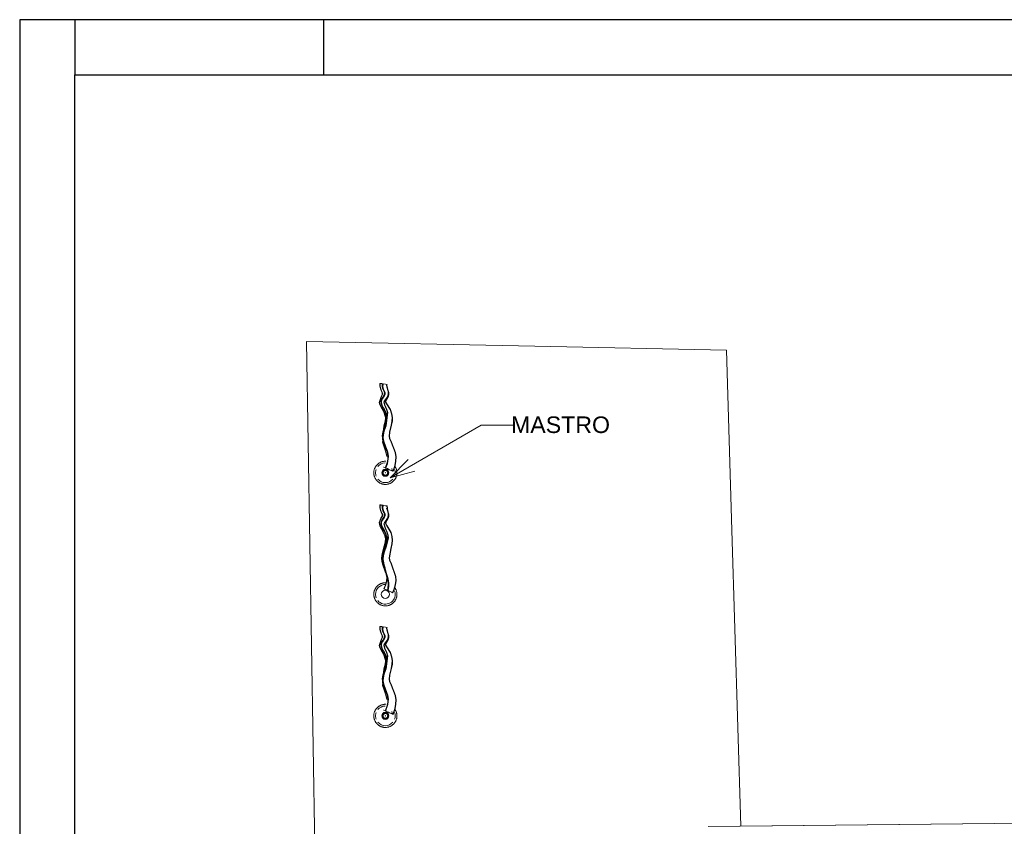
# Model space of a CAD drawing. Header units: millimetres. Extents: x 567 to 934, y -1 to 364.
# Tile 782 of 1056: x 722 to 740, y 166 to 181. Entities that reach past the tile are written whole.
import ezdxf

# ---------------------------------------------------------------- set-up
doc = ezdxf.new("R2010")
doc.units = ezdxf.units.MM
doc.header["$MEASUREMENT"] = 0
doc.linetypes.add('NULL', pattern=[0])
doc.layers.get('0').update_dxf_attribs({"lineweight": 18})
doc.layers.add('ARQ FINA', color=8, linetype='Continuous')
doc.layers.add('FOLHA_PADRÃO', color=7, linetype='Continuous')
doc.styles.add('Arial', font='arial.ttf')

# ---------------------------------------------------------------- blocks, each defined once
blk = doc.blocks.new('A1EST. 1500')
at = {"layer": 'FOLHA_PADRÃO', "color": 1, "linetype": 'Continuous'}
for p, q in [((0, 59.4), (0, 0)), ((150.008, 59.4), (0, 59.4)), ((1, 59.4), (1, 58.4)), ((5.5, 59.4), (5.5, 58.4))]:
    blk.add_line(p, q, dxfattribs=at)
at = {"layer": 'FOLHA_PADRÃO', "color": 6, "linetype": 'Continuous'}
blk.add_lwpolyline([(149, 58.4), (149, 1), (1, 1), (1, 58.4), (149, 58.4)], dxfattribs=at)

msp = doc.modelspace()

# ---------------------------------------------------------------- linework, layer by layer
at = {"layer": 'ARQ FINA', "lineweight": 5}
for p, q in [((727.45, 174.72), (731.587, 174.635)), ((727.817, 152.465), (727.45, 174.72)), ((731.587, 174.635), (735.06, 174.563)), ((735.06, 174.563), (735.158, 171.306)), ((728.825, 173.956), (728.831, 173.955)), ((728.831, 173.956), (728.838, 173.955)), ((728.833, 173.779), (728.834, 173.773)), ((728.843, 173.476), (728.888, 173.328)), ((728.87, 173.407), (728.875, 173.39)), ((728.966, 172.252), (730.616, 173.203)), ((730.616, 173.203), (731.187, 173.203)), ((728.848, 173.05), (728.842, 172.968)), ((728.855, 173.151), (728.855, 173.149)), ((728.834, 172.945), (728.833, 172.941)), ((728.839, 172.929), (728.839, 172.928)), ((728.84, 172.945), (728.84, 172.941)), ((728.966, 172.252), (729.296, 172.581)), ((728.88, 172.432), (728.875, 172.434)), ((728.887, 172.432), (728.881, 172.434)), ((728.966, 172.252), (729.416, 172.372)), ((728.997, 172.419), (729.012, 172.373)), ((728.998, 172.398), (729.006, 172.373)), ((728.825, 171.756), (728.831, 171.755)), ((728.831, 171.756), (728.838, 171.755)), ((735.158, 171.306), (735.319, 165.946)), ((728.845, 170.713), (728.839, 170.712)), ((728.852, 170.713), (728.846, 170.712)), ((728.918, 170.214), (728.924, 170.211)), ((728.924, 170.214), (728.93, 170.211)), ((728.825, 169.556), (728.831, 169.555)), ((728.831, 169.556), (728.838, 169.555)), ((728.833, 169.379), (728.834, 169.373)), ((728.843, 169.076), (728.888, 168.928)), ((728.87, 169.007), (728.875, 168.99)), ((728.855, 168.751), (728.855, 168.749)), ((728.834, 168.545), (728.833, 168.541)), ((728.839, 168.529), (728.839, 168.526)), ((728.84, 168.545), (728.84, 168.541)), ((728.848, 168.65), (728.842, 168.568)), ((728.88, 168.032), (728.875, 168.034)), ((728.887, 168.032), (728.881, 168.034)), ((728.997, 168.019), (729.012, 167.973)), ((728.998, 167.998), (729.006, 167.973)), ((747.949, 166.079), (734.728, 165.94)), ((747.901, 166.078), (735.319, 165.946))]:
    msp.add_line(p, q, dxfattribs=at)
for points in [[(728.783, 173.962), (728.782, 173.909), (728.793, 173.861), (728.813, 173.815), (728.825, 173.789), (728.823, 173.761), (728.803, 173.725), (728.77, 173.615), (728.78, 173.576), (728.802, 173.532), (728.846, 173.46), (728.876, 173.386), (728.881, 173.332), (728.874, 173.277), (728.851, 173.193), (728.847, 173.133)], [(728.789, 173.962), (728.788, 173.909), (728.799, 173.861), (728.819, 173.815), (728.831, 173.789), (728.829, 173.761), (728.81, 173.725), (728.776, 173.615), (728.786, 173.576), (728.808, 173.532), (728.852, 173.46), (728.882, 173.386), (728.888, 173.332), (728.88, 173.277), (728.858, 173.193), (728.855, 173.161)], [(728.783, 173.962), (728.785, 173.962), (728.793, 173.961), (728.8, 173.96), (728.809, 173.958), (728.825, 173.956)], [(728.79, 173.962), (728.791, 173.962), (728.799, 173.961), (728.806, 173.96), (728.815, 173.958), (728.831, 173.956)], [(728.861, 173.766), (728.863, 173.779), (728.862, 173.793), (728.858, 173.806), (728.852, 173.822), (728.837, 173.857), (728.825, 173.901), (728.825, 173.956)], [(728.829, 173.926), (728.831, 173.956)], [(728.868, 173.794), (728.858, 173.824), (728.842, 173.859), (728.831, 173.902), (728.829, 173.927)], [(728.83, 173.941), (728.831, 173.955)], [(728.853, 172.89), (728.836, 172.968), (728.838, 173.033), (728.854, 173.099), (728.888, 173.194), (728.92, 173.432), (728.9, 173.492), (728.864, 173.571), (728.853, 173.622), (728.861, 173.642), (728.879, 173.665), (728.916, 173.72), (728.933, 173.772), (728.931, 173.814), (728.919, 173.851), (728.903, 173.93), (728.905, 173.943)], [(728.875, 173.794), (728.864, 173.824), (728.849, 173.859), (728.837, 173.902), (728.838, 173.955)], [(728.838, 173.955), (728.882, 173.948), (728.905, 173.944), (728.911, 173.943)], [(728.859, 172.89), (728.842, 172.968), (728.845, 173.033), (728.861, 173.099), (728.894, 173.194), (728.927, 173.432), (728.906, 173.492), (728.871, 173.571), (728.86, 173.622), (728.868, 173.642), (728.885, 173.665), (728.923, 173.72), (728.939, 173.772), (728.937, 173.814), (728.926, 173.851), (728.909, 173.93), (728.911, 173.943)], [(728.904, 173.896), (728.912, 173.875), (728.943, 173.797), (728.943, 173.755), (728.931, 173.715), (728.908, 173.671), (728.895, 173.648), (728.888, 173.632), (728.889, 173.624), (728.908, 173.59), (728.972, 173.487), (729, 173.411), (729.01, 173.344), (729.007, 173.28), (728.991, 173.203), (728.961, 173.081), (728.954, 173.007), (728.963, 172.964), (728.99, 172.899), (729.064, 172.711), (729.075, 172.631), (729.072, 172.554), (729.056, 172.474), (729.025, 172.387), (729.018, 172.37)], [(728.851, 173.495), (728.838, 173.518), (728.825, 173.541), (728.804, 173.588), (728.798, 173.637), (728.805, 173.663), (728.811, 173.676), (728.818, 173.689), (728.835, 173.714)], [(728.804, 173.624), (728.804, 173.637), (728.811, 173.663), (728.817, 173.676), (728.825, 173.689), (728.842, 173.714)], [(728.849, 173.521), (728.837, 173.544), (728.825, 173.567), (728.816, 173.59), (728.811, 173.613), (728.811, 173.636), (728.817, 173.66), (728.83, 173.685), (728.838, 173.698), (728.847, 173.711)], [(728.835, 173.714), (728.851, 173.74)], [(728.842, 173.714), (728.858, 173.74)], [(728.842, 173.713), (728.844, 173.715)], [(728.847, 173.711), (728.863, 173.737)], [(728.851, 173.74), (728.861, 173.766)], [(728.858, 173.74), (728.868, 173.766)], [(728.866, 173.801), (728.865, 173.806), (728.862, 173.814)], [(728.863, 173.737), (728.874, 173.765)], [(728.868, 173.793), (728.867, 173.799)], [(728.868, 173.766), (728.87, 173.779), (728.868, 173.794)], [(728.868, 173.766), (728.87, 173.779), (728.87, 173.78)], [(728.874, 173.765), (728.876, 173.779), (728.875, 173.794)], [(728.936, 173.762), (728.936, 173.755), (728.925, 173.715), (728.902, 173.671), (728.888, 173.648), (728.882, 173.632), (728.883, 173.624), (728.902, 173.59), (728.965, 173.487), (728.994, 173.411), (729.004, 173.344), (729, 173.28), (728.985, 173.203), (728.955, 173.081), (728.948, 173.007), (728.957, 172.964), (728.983, 172.899), (729.057, 172.711), (729.069, 172.631), (729.065, 172.554), (729.049, 172.474), (729.019, 172.387), (729.012, 172.37)], [(728.804, 173.632), (728.804, 173.636), (728.805, 173.642)], [(728.843, 173.521), (728.83, 173.544), (728.819, 173.567), (728.81, 173.59), (728.804, 173.613), (728.804, 173.625)], [(728.811, 173.585), (728.81, 173.588), (728.808, 173.596)], [(728.82, 173.562), (728.816, 173.572)], [(728.824, 173.685), (728.826, 173.689)], [(728.838, 173.528), (728.834, 173.536)], [(728.856, 173.498), (728.843, 173.521)], [(728.863, 173.498), (728.849, 173.521)], [(728.918, 172.509), (728.937, 172.641), (728.924, 172.716), (728.913, 172.75), (728.901, 172.783), (728.888, 172.816), (728.875, 172.848), (728.863, 172.88), (728.852, 172.912), (728.844, 172.944), (728.839, 172.978), (728.837, 173.012), (728.841, 173.047), (728.857, 173.121), (728.9, 173.268), (728.91, 173.335), (728.91, 173.366), (728.905, 173.395), (728.898, 173.423), (728.887, 173.449)], [(728.851, 173.505), (728.847, 173.513)], [(728.875, 173.446), (728.864, 173.471), (728.851, 173.495)], [(728.859, 173.492), (728.857, 173.495), (728.853, 173.501)], [(728.869, 173.474), (728.856, 173.498)], [(728.865, 173.481), (728.86, 173.49)], [(728.876, 173.474), (728.863, 173.498)], [(728.872, 173.467), (728.87, 173.471), (728.866, 173.478)], [(728.881, 173.449), (728.869, 173.474)], [(728.878, 173.455), (728.873, 173.466)], [(728.893, 173.394), (728.875, 173.446)], [(728.887, 173.449), (728.876, 173.474)], [(728.904, 173.347), (728.903, 173.366), (728.899, 173.395), (728.891, 173.423), (728.881, 173.449)], [(728.888, 173.43), (728.884, 173.441)], [(728.897, 173.404), (728.893, 173.415)], [(728.897, 173.365), (728.893, 173.394)], [(728.899, 173.394), (728.897, 173.401)], [(728.898, 173.335), (728.897, 173.365)], [(728.904, 173.335), (728.904, 173.347)], [(728.901, 172.748), (728.888, 172.781), (728.875, 172.813), (728.862, 172.846), (728.85, 172.878), (728.84, 172.91), (728.831, 172.943), (728.826, 172.977), (728.825, 173.012), (728.828, 173.048), (728.835, 173.085), (728.844, 173.123), (728.855, 173.16), (728.867, 173.197), (728.887, 173.269), (728.894, 173.303), (728.898, 173.335)], [(728.831, 173.004), (728.831, 173.012), (728.834, 173.048), (728.841, 173.085), (728.85, 173.123), (728.861, 173.16), (728.873, 173.197), (728.894, 173.269), (728.901, 173.303), (728.904, 173.335)], [(728.853, 172.89), (728.846, 172.912), (728.838, 172.944), (728.832, 172.978), (728.831, 173.004)], [(728.837, 173.067), (728.839, 173.075)], [(728.833, 172.936), (728.83, 172.895), (728.859, 172.81), (728.902, 172.683)], [(728.838, 172.911), (728.836, 172.895), (728.865, 172.81), (728.88, 172.766)], [(728.838, 172.892), (728.841, 172.878), (728.872, 172.79), (728.905, 172.636)], [(728.931, 172.624), (728.931, 172.641), (728.918, 172.716), (728.907, 172.75), (728.894, 172.783), (728.881, 172.816), (728.868, 172.848), (728.856, 172.88), (728.853, 172.89)], [(728.911, 172.714), (728.901, 172.748)], [(728.92, 172.678), (728.911, 172.714)], [(728.924, 172.64), (728.92, 172.678)], [(728.923, 172.598), (728.924, 172.64)], [(728.93, 172.651), (728.927, 172.67)], [(728.886, 172.552), (728.883, 172.552), (728.874, 172.552), (728.866, 172.552), (728.858, 172.551), (728.849, 172.55), (728.841, 172.549), (728.833, 172.547), (728.825, 172.545), (728.817, 172.542), (728.809, 172.54), (728.801, 172.537), (728.793, 172.533), (728.786, 172.53), (728.778, 172.526), (728.771, 172.521), (728.764, 172.517), (728.757, 172.512), (728.75, 172.507), (728.744, 172.502), (728.738, 172.496), (728.732, 172.49), (728.726, 172.484), (728.72, 172.478), (728.715, 172.471), (728.71, 172.465), (728.705, 172.458), (728.701, 172.451), (728.697, 172.443), (728.693, 172.436), (728.689, 172.428), (728.686, 172.421), (728.683, 172.413), (728.68, 172.405), (728.678, 172.397), (728.676, 172.389), (728.674, 172.381), (728.673, 172.372), (728.672, 172.364), (728.671, 172.356), (728.671, 172.347), (728.671, 172.343)], [(728.875, 172.434), (728.854, 172.444), (728.845, 172.448), (728.845, 172.448)], [(728.875, 172.434), (728.9, 172.496)], [(728.881, 172.434), (728.907, 172.496)], [(728.887, 172.432), (728.917, 172.508)], [(728.9, 172.496), (728.916, 172.551)], [(728.907, 172.496), (728.922, 172.551)], [(728.916, 172.551), (728.923, 172.598)], [(728.922, 172.551), (728.93, 172.598)], [(728.93, 172.598), (728.931, 172.624)], [(729.09, 172.343), (729.09, 172.351), (729.089, 172.359), (729.088, 172.368), (729.087, 172.376), (729.086, 172.384), (729.084, 172.393), (729.082, 172.401), (729.079, 172.409), (729.077, 172.417), (729.073, 172.424), (729.07, 172.432), (729.066, 172.439), (729.062, 172.447), (729.058, 172.454), (729.053, 172.461), (729.052, 172.463)], [(728.671, 172.343), (728.671, 172.334), (728.672, 172.326), (728.672, 172.318), (728.674, 172.309), (728.675, 172.301), (728.677, 172.293), (728.679, 172.285), (728.681, 172.277), (728.684, 172.269), (728.687, 172.261), (728.691, 172.253), (728.695, 172.246), (728.699, 172.239), (728.703, 172.231), (728.707, 172.224), (728.712, 172.218), (728.717, 172.211), (728.723, 172.205), (728.729, 172.198), (728.734, 172.192), (728.741, 172.187), (728.747, 172.181), (728.753, 172.176), (728.76, 172.171), (728.767, 172.166), (728.774, 172.162), (728.782, 172.158), (728.789, 172.154), (728.797, 172.151), (728.804, 172.147), (728.812, 172.145), (728.82, 172.142), (728.828, 172.14), (728.837, 172.138), (728.845, 172.136), (728.853, 172.135), (728.861, 172.134), (728.87, 172.133), (728.878, 172.133), (728.887, 172.133), (728.895, 172.134), (728.903, 172.134), (728.912, 172.136), (728.92, 172.137), (728.928, 172.139), (728.936, 172.141), (728.944, 172.143), (728.952, 172.146), (728.96, 172.149), (728.968, 172.152), (728.975, 172.156), (728.983, 172.16), (728.99, 172.164), (728.997, 172.169), (729.004, 172.173), (729.01, 172.178), (729.017, 172.184), (729.023, 172.189), (729.029, 172.195), (729.035, 172.201), (729.04, 172.207), (729.046, 172.214), (729.051, 172.221), (729.056, 172.228), (729.06, 172.235), (729.064, 172.242), (729.068, 172.249), (729.072, 172.257), (729.075, 172.265), (729.078, 172.273), (729.08, 172.28), (729.083, 172.289), (729.085, 172.297), (729.087, 172.305), (729.088, 172.313), (729.089, 172.321), (729.09, 172.33), (729.09, 172.338), (729.09, 172.343)], [(728.922, 172.343), (728.922, 172.344), (728.922, 172.346), (728.922, 172.348), (728.921, 172.349), (728.921, 172.351), (728.921, 172.353), (728.92, 172.354), (728.92, 172.356), (728.919, 172.357), (728.919, 172.359), (728.918, 172.36), (728.917, 172.362), (728.916, 172.363), (728.916, 172.365), (728.915, 172.366), (728.914, 172.368), (728.913, 172.369), (728.912, 172.37), (728.911, 172.371), (728.909, 172.373), (728.908, 172.374), (728.907, 172.375), (728.906, 172.376), (728.904, 172.377), (728.903, 172.378), (728.901, 172.379), (728.9, 172.379), (728.899, 172.38), (728.897, 172.381), (728.895, 172.381), (728.894, 172.382), (728.892, 172.383), (728.891, 172.383), (728.889, 172.383), (728.887, 172.384), (728.886, 172.384), (728.884, 172.384), (728.883, 172.384), (728.881, 172.384), (728.879, 172.384), (728.878, 172.384), (728.876, 172.384), (728.874, 172.384), (728.873, 172.384), (728.871, 172.383), (728.869, 172.383), (728.868, 172.382), (728.866, 172.382), (728.865, 172.381), (728.863, 172.381), (728.862, 172.38), (728.86, 172.379), (728.859, 172.378), (728.857, 172.377), (728.856, 172.376), (728.855, 172.375), (728.853, 172.374), (728.852, 172.373), (728.851, 172.372), (728.85, 172.371), (728.849, 172.37), (728.848, 172.368), (728.847, 172.367), (728.846, 172.366), (728.845, 172.364), (728.844, 172.363), (728.843, 172.361), (728.842, 172.36), (728.842, 172.358), (728.841, 172.357), (728.841, 172.355), (728.84, 172.353), (728.84, 172.352), (728.84, 172.35), (728.839, 172.349), (728.839, 172.347), (728.839, 172.345), (728.839, 172.344), (728.839, 172.343)], [(728.839, 172.343), (728.839, 172.341), (728.839, 172.339), (728.839, 172.338), (728.839, 172.336), (728.84, 172.334), (728.84, 172.333), (728.84, 172.331), (728.841, 172.33), (728.842, 172.328), (728.842, 172.327), (728.843, 172.325), (728.844, 172.324), (728.844, 172.322), (728.845, 172.321), (728.846, 172.319), (728.847, 172.318), (728.848, 172.317), (728.849, 172.315), (728.85, 172.314), (728.851, 172.313), (728.853, 172.312), (728.854, 172.311), (728.855, 172.31), (728.857, 172.309), (728.858, 172.308), (728.859, 172.307), (728.861, 172.306), (728.862, 172.305), (728.864, 172.305), (728.865, 172.304), (728.867, 172.303), (728.868, 172.303), (728.87, 172.302), (728.872, 172.302), (728.873, 172.302), (728.875, 172.302), (728.877, 172.301), (728.878, 172.301), (728.88, 172.301), (728.882, 172.301), (728.883, 172.301), (728.885, 172.301), (728.887, 172.302), (728.888, 172.302), (728.89, 172.302), (728.891, 172.303), (728.893, 172.303), (728.895, 172.304), (728.896, 172.304), (728.898, 172.305), (728.899, 172.306), (728.901, 172.306), (728.902, 172.307), (728.904, 172.308), (728.905, 172.309), (728.906, 172.31), (728.907, 172.311), (728.909, 172.312), (728.91, 172.313), (728.911, 172.315), (728.912, 172.316), (728.913, 172.317), (728.914, 172.319), (728.915, 172.32), (728.916, 172.321), (728.917, 172.323), (728.918, 172.324), (728.918, 172.326), (728.919, 172.327), (728.92, 172.329), (728.92, 172.33), (728.921, 172.332), (728.921, 172.334), (728.921, 172.335), (728.922, 172.337), (728.922, 172.339), (728.922, 172.34), (728.922, 172.342), (728.922, 172.343)], [(728.88, 172.432), (728.881, 172.433)], [(729.011, 172.371), (729.011, 172.371), (728.998, 172.377), (728.985, 172.383), (728.97, 172.39), (728.952, 172.398), (728.932, 172.408), (728.911, 172.418), (728.89, 172.427), (728.881, 172.431)], [(729.018, 172.371), (729.017, 172.371), (729.004, 172.377), (728.992, 172.383), (728.976, 172.39), (728.958, 172.398), (728.938, 172.408), (728.917, 172.418), (728.897, 172.427), (728.888, 172.431)], [(728.783, 171.762), (728.782, 171.709), (728.793, 171.661), (728.813, 171.615), (728.825, 171.588), (728.822, 171.558), (728.8, 171.519), (728.77, 171.444), (728.771, 171.406), (728.784, 171.366), (728.809, 171.32), (728.871, 171.204), (728.881, 171.149), (728.877, 171.096), (728.86, 171.023), (728.822, 170.883), (728.813, 170.8), (728.819, 170.74), (728.837, 170.673), (728.873, 170.571), (728.884, 170.535)], [(728.789, 171.762), (728.788, 171.709), (728.799, 171.661), (728.819, 171.615), (728.832, 171.588), (728.828, 171.558), (728.807, 171.519), (728.776, 171.444), (728.778, 171.406), (728.79, 171.366), (728.816, 171.32), (728.877, 171.204), (728.888, 171.149), (728.884, 171.096), (728.866, 171.023), (728.828, 170.883), (728.819, 170.8), (728.825, 170.74), (728.843, 170.673), (728.879, 170.571), (728.89, 170.535)], [(728.783, 171.762), (728.785, 171.762), (728.793, 171.761), (728.8, 171.76), (728.809, 171.758), (728.825, 171.756)], [(728.79, 171.762), (728.791, 171.762), (728.799, 171.761), (728.806, 171.76), (728.815, 171.758), (728.831, 171.756)], [(728.839, 170.712), (728.831, 170.745), (728.826, 170.779), (728.825, 170.814), (728.828, 170.85), (728.835, 170.887), (728.845, 170.924), (728.856, 170.962), (728.867, 170.999), (728.888, 171.071), (728.894, 171.105), (728.898, 171.137), (728.897, 171.166), (728.892, 171.195), (728.875, 171.247), (728.85, 171.295), (728.837, 171.319), (728.824, 171.342), (728.813, 171.365), (728.803, 171.389), (728.798, 171.413), (728.798, 171.438), (728.805, 171.463), (728.811, 171.476), (728.819, 171.489), (728.836, 171.515), (728.851, 171.541), (728.861, 171.567), (728.863, 171.58), (728.862, 171.593), (728.858, 171.607), (728.852, 171.622), (728.836, 171.657), (728.825, 171.701), (728.825, 171.756)], [(728.888, 171.025), (728.891, 171.033), (728.9, 171.069), (728.907, 171.104), (728.91, 171.136), (728.91, 171.167), (728.905, 171.196), (728.897, 171.223), (728.887, 171.249), (728.862, 171.298), (728.836, 171.345), (728.816, 171.39), (728.811, 171.413), (728.811, 171.437), (728.817, 171.461), (728.83, 171.485), (728.847, 171.511), (728.863, 171.538), (728.874, 171.565), (728.876, 171.579), (728.875, 171.594), (728.864, 171.624), (728.849, 171.659), (728.837, 171.702), (728.838, 171.755)], [(728.829, 171.726), (728.831, 171.756)], [(728.868, 171.566), (728.87, 171.579), (728.868, 171.594), (728.858, 171.624), (728.842, 171.659), (728.831, 171.702), (728.831, 171.755)], [(728.849, 170.703), (728.835, 170.78), (728.84, 170.843), (728.859, 170.913), (728.897, 171.017), (728.929, 171.157), (728.925, 171.212), (728.908, 171.27), (728.879, 171.339), (728.853, 171.422), (728.862, 171.443), (728.88, 171.467), (728.918, 171.523), (728.933, 171.573), (728.931, 171.615), (728.919, 171.653), (728.905, 171.743), (728.905, 171.743)], [(728.838, 171.755), (728.882, 171.748), (728.905, 171.744), (728.911, 171.743)], [(728.855, 170.703), (728.842, 170.78), (728.846, 170.843), (728.865, 170.913), (728.903, 171.017), (728.936, 171.157), (728.931, 171.212), (728.915, 171.27), (728.885, 171.339), (728.86, 171.422), (728.868, 171.443), (728.887, 171.467), (728.924, 171.523), (728.939, 171.573), (728.937, 171.615), (728.925, 171.653), (728.911, 171.743), (728.911, 171.743)], [(728.804, 171.424), (728.804, 171.438), (728.811, 171.463), (728.817, 171.476), (728.825, 171.489), (728.842, 171.515), (728.858, 171.541), (728.868, 171.567), (728.87, 171.58), (728.87, 171.58)], [(728.864, 171.608), (728.862, 171.614)], [(728.868, 171.595), (728.866, 171.601)], [(728.936, 171.563), (728.936, 171.555), (728.924, 171.515), (728.902, 171.471), (728.888, 171.447), (728.881, 171.432), (728.883, 171.424), (728.905, 171.386), (728.977, 171.262), (728.999, 171.191), (729.004, 171.125), (728.997, 171.059), (728.978, 170.975), (728.948, 170.805), (728.958, 170.761), (728.985, 170.694), (729.065, 170.467), (729.069, 170.392), (729.059, 170.315), (729.036, 170.231), (729.012, 170.17)], [(728.903, 171.7), (728.912, 171.675), (728.943, 171.597), (728.943, 171.555), (728.931, 171.515), (728.908, 171.471), (728.894, 171.447), (728.888, 171.432), (728.89, 171.424), (728.911, 171.386), (728.983, 171.262), (729.005, 171.191), (729.01, 171.125), (729.003, 171.059), (728.985, 170.975), (728.954, 170.805), (728.964, 170.761), (728.992, 170.694), (729.072, 170.467), (729.075, 170.392), (729.065, 170.315), (729.042, 170.231), (729.018, 170.17)], [(728.904, 171.146), (728.903, 171.167), (728.899, 171.196), (728.891, 171.223), (728.881, 171.249), (728.856, 171.298), (728.83, 171.345), (728.809, 171.39), (728.804, 171.413), (728.804, 171.437), (728.805, 171.443)], [(728.805, 171.407), (728.804, 171.413)], [(728.807, 171.45), (728.811, 171.461), (728.82, 171.48)], [(728.811, 171.386), (728.81, 171.389)], [(728.823, 171.484), (728.824, 171.485)], [(728.83, 171.494), (728.837, 171.505)], [(728.838, 171.507), (728.84, 171.51)], [(728.855, 171.533), (728.856, 171.535)], [(728.858, 171.539), (728.862, 171.547)], [(728.82, 171.363), (728.819, 171.365), (728.815, 171.373)], [(728.831, 171.342), (728.826, 171.351)], [(728.844, 171.319), (728.843, 171.321)], [(728.857, 171.295), (728.856, 171.297)], [(728.871, 171.269), (728.87, 171.271)], [(728.883, 171.244), (728.881, 171.247), (728.877, 171.256)], [(728.893, 171.217), (728.891, 171.221)], [(728.895, 171.209), (728.893, 171.214)], [(728.831, 170.805), (728.831, 170.814), (728.834, 170.85), (728.841, 170.887), (728.851, 170.924), (728.862, 170.962), (728.873, 170.999), (728.894, 171.071), (728.901, 171.105), (728.904, 171.136)], [(728.852, 170.713), (728.844, 170.746), (728.839, 170.779), (728.838, 170.813), (728.841, 170.849), (728.848, 170.885), (728.857, 170.922), (728.868, 170.96), (728.879, 170.997), (728.888, 171.024)], [(728.904, 171.137), (728.904, 171.147)], [(728.836, 170.859), (728.837, 170.867)], [(728.844, 170.896), (728.846, 170.904)], [(728.845, 170.713), (728.837, 170.746), (728.832, 170.779), (728.831, 170.805)], [(728.832, 170.823), (728.833, 170.84)], [(728.839, 170.712), (728.85, 170.671)], [(728.84, 170.684), (728.845, 170.664), (728.867, 170.603)], [(728.872, 170.609), (728.868, 170.625), (728.864, 170.643), (728.855, 170.678), (728.845, 170.713)], [(728.846, 170.712), (728.856, 170.671)], [(728.93, 170.211), (728.936, 170.248), (728.94, 170.284), (728.941, 170.321), (728.94, 170.358), (728.938, 170.376), (728.935, 170.394), (728.932, 170.412), (728.93, 170.421), (728.928, 170.43), (728.925, 170.439), (728.923, 170.448), (728.918, 170.465), (728.912, 170.483), (728.91, 170.492), (728.907, 170.5), (728.904, 170.509), (728.902, 170.518), (728.897, 170.536), (728.887, 170.571), (728.879, 170.607), (728.875, 170.625), (728.87, 170.643), (728.861, 170.678), (728.852, 170.713)], [(728.895, 170.499), (728.906, 170.449), (728.902, 170.386), (728.884, 170.317), (728.854, 170.245), (728.853, 170.244)], [(728.86, 170.633), (728.86, 170.63), (728.87, 170.588), (728.88, 170.547), (728.886, 170.527), (728.893, 170.507), (728.899, 170.487), (728.902, 170.477), (728.904, 170.467), (728.907, 170.457), (728.91, 170.447), (728.915, 170.428), (728.92, 170.409), (728.922, 170.399), (728.924, 170.388), (728.926, 170.367), (728.928, 170.344), (728.929, 170.321), (728.928, 170.299), (728.927, 170.277), (728.925, 170.256), (728.918, 170.214)], [(728.867, 170.63), (728.877, 170.588), (728.887, 170.547), (728.893, 170.527), (728.899, 170.507), (728.905, 170.487), (728.908, 170.477), (728.911, 170.467), (728.914, 170.457), (728.916, 170.447), (728.922, 170.428), (728.926, 170.409), (728.928, 170.399), (728.93, 170.388), (728.933, 170.367), (728.934, 170.344), (728.935, 170.321)], [(728.924, 170.211), (728.93, 170.248), (728.934, 170.284), (728.935, 170.321), (728.933, 170.358), (728.931, 170.376), (728.929, 170.394), (728.925, 170.412), (728.923, 170.421), (728.921, 170.43), (728.919, 170.439), (728.917, 170.448), (728.911, 170.465), (728.906, 170.483), (728.903, 170.492), (728.901, 170.5), (728.898, 170.509), (728.896, 170.518), (728.891, 170.536), (728.881, 170.571), (728.873, 170.605)], [(728.894, 170.352), (728.891, 170.352), (728.883, 170.352), (728.874, 170.352), (728.866, 170.352), (728.858, 170.351), (728.849, 170.35), (728.841, 170.349), (728.833, 170.347), (728.825, 170.345), (728.817, 170.342), (728.809, 170.34), (728.801, 170.337), (728.793, 170.333), (728.786, 170.33), (728.778, 170.326), (728.771, 170.321), (728.764, 170.317), (728.757, 170.312), (728.75, 170.307), (728.744, 170.302), (728.738, 170.296), (728.732, 170.29), (728.726, 170.284), (728.72, 170.278), (728.715, 170.271), (728.71, 170.265), (728.705, 170.258), (728.701, 170.251), (728.697, 170.243), (728.693, 170.236), (728.689, 170.228), (728.686, 170.221), (728.683, 170.213), (728.68, 170.205), (728.678, 170.197), (728.676, 170.189), (728.674, 170.181), (728.673, 170.172), (728.672, 170.164), (728.671, 170.156), (728.671, 170.147), (728.671, 170.143)], [(728.911, 170.438), (728.908, 170.386), (728.89, 170.317), (728.86, 170.245), (728.859, 170.244)], [(728.935, 170.321), (728.935, 170.299), (728.934, 170.291)], [(728.671, 170.143), (728.671, 170.134), (728.672, 170.126), (728.672, 170.118), (728.674, 170.109), (728.675, 170.101), (728.677, 170.093), (728.679, 170.085), (728.681, 170.077), (728.684, 170.069), (728.687, 170.061), (728.691, 170.053), (728.695, 170.046), (728.699, 170.039), (728.703, 170.031), (728.707, 170.024), (728.712, 170.018), (728.717, 170.011), (728.723, 170.005), (728.729, 169.998), (728.734, 169.992), (728.741, 169.987), (728.747, 169.981), (728.753, 169.976), (728.76, 169.971), (728.767, 169.966), (728.774, 169.962), (728.782, 169.958), (728.789, 169.954), (728.797, 169.951), (728.804, 169.947), (728.812, 169.945), (728.82, 169.942), (728.828, 169.94), (728.837, 169.938), (728.845, 169.936), (728.853, 169.935), (728.861, 169.934), (728.87, 169.933), (728.878, 169.933), (728.887, 169.933), (728.895, 169.934), (728.903, 169.934), (728.912, 169.936), (728.92, 169.937), (728.928, 169.939), (728.936, 169.941), (728.944, 169.943), (728.952, 169.946), (728.96, 169.949), (728.968, 169.952), (728.975, 169.956), (728.983, 169.96), (728.99, 169.964), (728.997, 169.969), (729.004, 169.973), (729.01, 169.978), (729.017, 169.984), (729.023, 169.989), (729.029, 169.995), (729.035, 170.001), (729.04, 170.007), (729.046, 170.014), (729.051, 170.021), (729.056, 170.028), (729.06, 170.035), (729.064, 170.042), (729.068, 170.049), (729.072, 170.057), (729.075, 170.065), (729.078, 170.073), (729.08, 170.08), (729.083, 170.089), (729.085, 170.097), (729.087, 170.105), (729.088, 170.113), (729.089, 170.121), (729.09, 170.13), (729.09, 170.138), (729.09, 170.143)], [(728.908, 170.219), (728.898, 170.223), (728.877, 170.233), (728.861, 170.241), (728.853, 170.244), (728.853, 170.244)], [(728.934, 170.29), (728.934, 170.277), (728.932, 170.256), (728.924, 170.214)], [(729.012, 170.17), (729.009, 170.172), (728.992, 170.18), (728.962, 170.194), (728.944, 170.202), (728.924, 170.211)], [(729.018, 170.17), (729.015, 170.172), (728.998, 170.18), (728.969, 170.194), (728.95, 170.202), (728.93, 170.211)], [(729.09, 170.143), (729.09, 170.151), (729.089, 170.159), (729.088, 170.168), (729.087, 170.176), (729.086, 170.184), (729.084, 170.193), (729.082, 170.201), (729.079, 170.209), (729.077, 170.217), (729.073, 170.224), (729.07, 170.232), (729.066, 170.239), (729.062, 170.247), (729.058, 170.254), (729.053, 170.261), (729.052, 170.262)], [(728.783, 169.562), (728.782, 169.509), (728.793, 169.461), (728.813, 169.415), (728.825, 169.389), (728.823, 169.361), (728.803, 169.325), (728.77, 169.215), (728.78, 169.176), (728.802, 169.132), (728.846, 169.06), (728.876, 168.986), (728.881, 168.932), (728.874, 168.877), (728.851, 168.793), (728.847, 168.733)], [(728.789, 169.562), (728.788, 169.509), (728.799, 169.461), (728.819, 169.415), (728.831, 169.389), (728.829, 169.361), (728.81, 169.325), (728.776, 169.215), (728.786, 169.176), (728.808, 169.132), (728.852, 169.06), (728.882, 168.986), (728.888, 168.932), (728.88, 168.877), (728.858, 168.793), (728.855, 168.761)], [(728.783, 169.562), (728.785, 169.562), (728.793, 169.561), (728.8, 169.56), (728.809, 169.558), (728.825, 169.556)], [(728.79, 169.562), (728.791, 169.562), (728.799, 169.561), (728.806, 169.56), (728.815, 169.558), (728.831, 169.556)], [(728.851, 169.34), (728.861, 169.366), (728.863, 169.379), (728.862, 169.393), (728.858, 169.406), (728.852, 169.422), (728.837, 169.457), (728.825, 169.501), (728.825, 169.556)], [(728.829, 169.526), (728.831, 169.556)], [(728.868, 169.394), (728.858, 169.424), (728.842, 169.459), (728.831, 169.502), (728.829, 169.527)], [(728.83, 169.541), (728.831, 169.555)], [(728.83, 169.538), (728.83, 169.539)], [(728.853, 168.49), (728.836, 168.568), (728.838, 168.633), (728.854, 168.699), (728.888, 168.794), (728.92, 169.032), (728.9, 169.092), (728.864, 169.171), (728.853, 169.222), (728.861, 169.242), (728.879, 169.265), (728.916, 169.32), (728.933, 169.372), (728.931, 169.414), (728.919, 169.451), (728.903, 169.53), (728.905, 169.543)], [(728.875, 169.394), (728.864, 169.424), (728.849, 169.459), (728.837, 169.502), (728.838, 169.555)], [(728.838, 169.555), (728.882, 169.548), (728.905, 169.544), (728.911, 169.543)], [(728.859, 168.49), (728.842, 168.568), (728.845, 168.633), (728.861, 168.699), (728.894, 168.794), (728.927, 169.032), (728.906, 169.092), (728.871, 169.171), (728.86, 169.222), (728.868, 169.242), (728.885, 169.265), (728.923, 169.32), (728.939, 169.372), (728.937, 169.414), (728.926, 169.451), (728.909, 169.53), (728.911, 169.543)], [(728.904, 169.496), (728.912, 169.475), (728.943, 169.397), (728.943, 169.355), (728.931, 169.315), (728.908, 169.271), (728.895, 169.248), (728.888, 169.232), (728.889, 169.224), (728.908, 169.19), (728.972, 169.087), (729, 169.011), (729.01, 168.944), (729.007, 168.88), (728.991, 168.803), (728.961, 168.681), (728.954, 168.607), (728.963, 168.564), (728.99, 168.499), (729.064, 168.311), (729.075, 168.231), (729.072, 168.154), (729.056, 168.074), (729.025, 167.987), (729.018, 167.97)], [(728.851, 169.095), (728.838, 169.118), (728.825, 169.141), (728.804, 169.188), (728.798, 169.237), (728.805, 169.263), (728.811, 169.276), (728.818, 169.289), (728.835, 169.314)], [(728.804, 169.224), (728.804, 169.237), (728.811, 169.263), (728.817, 169.276), (728.825, 169.289), (728.842, 169.314)], [(728.804, 169.231), (728.804, 169.236), (728.805, 169.242)], [(728.863, 169.098), (728.849, 169.121), (728.837, 169.144), (728.825, 169.167), (728.816, 169.19), (728.811, 169.213), (728.811, 169.236), (728.817, 169.26), (728.83, 169.285), (728.838, 169.298), (728.847, 169.311), (728.863, 169.337)], [(728.824, 169.285), (728.827, 169.29)], [(728.835, 169.314), (728.851, 169.34)], [(728.842, 169.314), (728.858, 169.34)], [(728.842, 169.313), (728.844, 169.315)], [(728.858, 169.34), (728.868, 169.366), (728.87, 169.379), (728.87, 169.38)], [(728.866, 169.401), (728.865, 169.406), (728.862, 169.414)], [(728.863, 169.337), (728.874, 169.365)], [(728.868, 169.393), (728.867, 169.399)], [(728.868, 169.368), (728.87, 169.379), (728.868, 169.394)], [(728.874, 169.365), (728.876, 169.379), (728.875, 169.394)], [(728.936, 169.362), (728.936, 169.355), (728.925, 169.315), (728.902, 169.271), (728.888, 169.248), (728.882, 169.232), (728.883, 169.224), (728.902, 169.19), (728.965, 169.087), (728.994, 169.011), (729.004, 168.944), (729, 168.88), (728.985, 168.803), (728.955, 168.681), (728.948, 168.607), (728.957, 168.564), (728.983, 168.499), (729.057, 168.311), (729.069, 168.231), (729.065, 168.154), (729.049, 168.074), (729.019, 167.987), (729.012, 167.97)], [(728.856, 169.098), (728.843, 169.121), (728.83, 169.144), (728.819, 169.167), (728.81, 169.19), (728.804, 169.213), (728.804, 169.225)], [(728.811, 169.185), (728.81, 169.188), (728.808, 169.196)], [(728.82, 169.162), (728.816, 169.172)], [(728.838, 169.128), (728.834, 169.136)], [(728.851, 169.105), (728.847, 169.113)], [(728.875, 169.046), (728.864, 169.071), (728.851, 169.095)], [(728.859, 169.092), (728.857, 169.095), (728.853, 169.101)], [(728.869, 169.074), (728.856, 169.098)], [(728.864, 169.082), (728.86, 169.09)], [(728.876, 169.074), (728.863, 169.098)], [(728.872, 169.067), (728.87, 169.071), (728.866, 169.078)], [(728.881, 169.049), (728.869, 169.074)], [(728.878, 169.055), (728.873, 169.066)], [(728.887, 169.049), (728.876, 169.074)], [(728.875, 168.413), (728.862, 168.446), (728.85, 168.478), (728.84, 168.51), (728.831, 168.543), (728.826, 168.577), (728.825, 168.612), (728.828, 168.648), (728.835, 168.685), (728.844, 168.723), (728.855, 168.76), (728.867, 168.797), (728.887, 168.869), (728.894, 168.903), (728.898, 168.935)], [(728.831, 168.603), (728.831, 168.612), (728.834, 168.648), (728.841, 168.685), (728.85, 168.723), (728.861, 168.76), (728.873, 168.797), (728.894, 168.869), (728.901, 168.903), (728.904, 168.935)], [(728.887, 168.032), (728.937, 168.241), (728.924, 168.316), (728.913, 168.35), (728.901, 168.383), (728.888, 168.416), (728.875, 168.448), (728.863, 168.48), (728.852, 168.512), (728.844, 168.544), (728.839, 168.578), (728.837, 168.612), (728.841, 168.647), (728.857, 168.721), (728.9, 168.868), (728.91, 168.935), (728.91, 168.966), (728.905, 168.995), (728.898, 169.023)], [(728.893, 168.994), (728.875, 169.046)], [(728.891, 169.023), (728.881, 169.049)], [(728.888, 169.03), (728.884, 169.041)], [(728.898, 169.023), (728.887, 169.049)], [(728.904, 168.946), (728.903, 168.966), (728.899, 168.995), (728.891, 169.023)], [(728.897, 169.002), (728.893, 169.015)], [(728.897, 168.965), (728.893, 168.994)], [(728.899, 168.994), (728.897, 169.001)], [(728.898, 168.935), (728.897, 168.965)], [(728.904, 168.935), (728.904, 168.947)], [(728.833, 168.536), (728.83, 168.495), (728.859, 168.41), (728.902, 168.283)], [(728.931, 168.228), (728.931, 168.241), (728.918, 168.316), (728.907, 168.35), (728.894, 168.383), (728.881, 168.416), (728.868, 168.448), (728.856, 168.48), (728.846, 168.512), (728.838, 168.544), (728.832, 168.578), (728.831, 168.603)], [(728.837, 168.667), (728.839, 168.675)], [(728.838, 168.511), (728.836, 168.495), (728.865, 168.41), (728.88, 168.366)], [(728.838, 168.492), (728.841, 168.478), (728.872, 168.39), (728.905, 168.236)], [(728.901, 168.348), (728.888, 168.381), (728.875, 168.413)], [(728.911, 168.314), (728.901, 168.348)], [(728.92, 168.278), (728.911, 168.314)], [(728.916, 168.151), (728.923, 168.198)], [(728.924, 168.24), (728.92, 168.278)], [(728.922, 168.151), (728.93, 168.198)], [(728.923, 168.198), (728.924, 168.24)], [(728.93, 168.251), (728.927, 168.27)], [(728.93, 168.198), (728.931, 168.225)], [(728.886, 168.152), (728.883, 168.152), (728.874, 168.152), (728.866, 168.152), (728.858, 168.151), (728.849, 168.15), (728.841, 168.149), (728.833, 168.147), (728.825, 168.145), (728.817, 168.142), (728.809, 168.14), (728.801, 168.137), (728.793, 168.133), (728.786, 168.13), (728.778, 168.126), (728.771, 168.121), (728.764, 168.117), (728.757, 168.112), (728.75, 168.107), (728.744, 168.102), (728.738, 168.096), (728.732, 168.09), (728.726, 168.084), (728.72, 168.078), (728.715, 168.071), (728.71, 168.065), (728.705, 168.058), (728.701, 168.051), (728.697, 168.043), (728.693, 168.036), (728.689, 168.028), (728.686, 168.021), (728.683, 168.013), (728.68, 168.005), (728.678, 167.997), (728.676, 167.989), (728.674, 167.981), (728.673, 167.972), (728.672, 167.964), (728.671, 167.956), (728.671, 167.947), (728.671, 167.943)], [(728.875, 168.034), (728.854, 168.044), (728.845, 168.048), (728.845, 168.048)], [(728.875, 168.034), (728.9, 168.096)], [(728.88, 168.032), (728.881, 168.034)], [(728.881, 168.034), (728.907, 168.096)], [(729.011, 167.971), (729.011, 167.971), (728.998, 167.977), (728.985, 167.983), (728.97, 167.99), (728.952, 167.998), (728.932, 168.008), (728.911, 168.018), (728.89, 168.027), (728.881, 168.031)], [(729.018, 167.971), (729.017, 167.971), (729.004, 167.977), (728.992, 167.983), (728.976, 167.99), (728.958, 167.998), (728.938, 168.008), (728.917, 168.018), (728.897, 168.027), (728.888, 168.031)], [(728.9, 168.096), (728.916, 168.151)], [(728.907, 168.096), (728.922, 168.151)], [(729.09, 167.943), (729.09, 167.951), (729.089, 167.959), (729.088, 167.968), (729.087, 167.976), (729.086, 167.984), (729.084, 167.993), (729.082, 168.001), (729.079, 168.009), (729.077, 168.017), (729.073, 168.024), (729.07, 168.032), (729.066, 168.039), (729.062, 168.047), (729.058, 168.054), (729.053, 168.061), (729.052, 168.063)], [(728.671, 167.943), (728.671, 167.934), (728.672, 167.926), (728.672, 167.918), (728.674, 167.909), (728.675, 167.901), (728.677, 167.893), (728.679, 167.885), (728.681, 167.877), (728.684, 167.869), (728.687, 167.861), (728.691, 167.853), (728.695, 167.846), (728.699, 167.839), (728.703, 167.831), (728.707, 167.824), (728.712, 167.818), (728.717, 167.811), (728.723, 167.805), (728.729, 167.798), (728.734, 167.792), (728.741, 167.787), (728.747, 167.781), (728.753, 167.776), (728.76, 167.771), (728.767, 167.766), (728.774, 167.762), (728.782, 167.758), (728.789, 167.754), (728.797, 167.751), (728.804, 167.747), (728.812, 167.745), (728.82, 167.742), (728.828, 167.74), (728.837, 167.738), (728.845, 167.736), (728.853, 167.735), (728.861, 167.734), (728.87, 167.733), (728.878, 167.733), (728.887, 167.733), (728.895, 167.734), (728.903, 167.734), (728.912, 167.736), (728.92, 167.737), (728.928, 167.739), (728.936, 167.741), (728.944, 167.743), (728.952, 167.746), (728.96, 167.749), (728.968, 167.752), (728.975, 167.756), (728.983, 167.76), (728.99, 167.764), (728.997, 167.769), (729.004, 167.773), (729.01, 167.778), (729.017, 167.784), (729.023, 167.789), (729.029, 167.795), (729.035, 167.801), (729.04, 167.807), (729.046, 167.814), (729.051, 167.821), (729.056, 167.828), (729.06, 167.835), (729.064, 167.842), (729.068, 167.849), (729.072, 167.857), (729.075, 167.865), (729.078, 167.873), (729.08, 167.88), (729.083, 167.889), (729.085, 167.897), (729.087, 167.905), (729.088, 167.913), (729.089, 167.921), (729.09, 167.93), (729.09, 167.938), (729.09, 167.943)], [(728.922, 167.943), (728.922, 167.944), (728.922, 167.946), (728.922, 167.948), (728.921, 167.949), (728.921, 167.951), (728.921, 167.953), (728.92, 167.954), (728.92, 167.956), (728.919, 167.957), (728.919, 167.959), (728.918, 167.96), (728.917, 167.962), (728.916, 167.963), (728.916, 167.965), (728.915, 167.966), (728.914, 167.968), (728.913, 167.969), (728.912, 167.97), (728.911, 167.971), (728.909, 167.973), (728.908, 167.974), (728.907, 167.975), (728.906, 167.976), (728.904, 167.977), (728.903, 167.978), (728.901, 167.979), (728.9, 167.979), (728.899, 167.98), (728.897, 167.981), (728.895, 167.981), (728.894, 167.982), (728.892, 167.983), (728.891, 167.983), (728.889, 167.983), (728.887, 167.984), (728.886, 167.984), (728.884, 167.984), (728.883, 167.984), (728.881, 167.984), (728.879, 167.984), (728.878, 167.984), (728.876, 167.984), (728.874, 167.984), (728.873, 167.984), (728.871, 167.983), (728.869, 167.983), (728.868, 167.982), (728.866, 167.982), (728.865, 167.981), (728.863, 167.981), (728.862, 167.98), (728.86, 167.979), (728.859, 167.978), (728.857, 167.977), (728.856, 167.976), (728.855, 167.975), (728.853, 167.974), (728.852, 167.973), (728.851, 167.972), (728.85, 167.971), (728.849, 167.97), (728.848, 167.968), (728.847, 167.967), (728.846, 167.966), (728.845, 167.964), (728.844, 167.963), (728.843, 167.961), (728.842, 167.96), (728.842, 167.958), (728.841, 167.957), (728.841, 167.955), (728.84, 167.953), (728.84, 167.952), (728.84, 167.95), (728.839, 167.949), (728.839, 167.947), (728.839, 167.945), (728.839, 167.944), (728.839, 167.943)], [(728.839, 167.943), (728.839, 167.941), (728.839, 167.939), (728.839, 167.938), (728.839, 167.936), (728.84, 167.934), (728.84, 167.933), (728.84, 167.931), (728.841, 167.93), (728.842, 167.928), (728.842, 167.927), (728.843, 167.925), (728.844, 167.924), (728.844, 167.922), (728.845, 167.921), (728.846, 167.919), (728.847, 167.918), (728.848, 167.917), (728.849, 167.915), (728.85, 167.914), (728.851, 167.913), (728.853, 167.912), (728.854, 167.911), (728.855, 167.91), (728.857, 167.909), (728.858, 167.908), (728.859, 167.907), (728.861, 167.906), (728.862, 167.905), (728.864, 167.905), (728.865, 167.904), (728.867, 167.903), (728.868, 167.903), (728.87, 167.902), (728.872, 167.902), (728.873, 167.902), (728.875, 167.902), (728.877, 167.901), (728.878, 167.901), (728.88, 167.901), (728.882, 167.901), (728.883, 167.901), (728.885, 167.901), (728.887, 167.902), (728.888, 167.902), (728.89, 167.902), (728.891, 167.903), (728.893, 167.903), (728.895, 167.904), (728.896, 167.904), (728.898, 167.905), (728.899, 167.906), (728.901, 167.906), (728.902, 167.907), (728.904, 167.908), (728.905, 167.909), (728.906, 167.91), (728.907, 167.911), (728.909, 167.912), (728.91, 167.913), (728.911, 167.915), (728.912, 167.916), (728.913, 167.917), (728.914, 167.919), (728.915, 167.92), (728.916, 167.921), (728.917, 167.923), (728.918, 167.924), (728.918, 167.926), (728.919, 167.927), (728.92, 167.929), (728.92, 167.93), (728.921, 167.932), (728.921, 167.934), (728.921, 167.935), (728.922, 167.937), (728.922, 167.939), (728.922, 167.94), (728.922, 167.942), (728.922, 167.943)]]:
    msp.add_lwpolyline(points, dxfattribs=at)
for centre, radius, start, end in [((728.88, 172.343), 0.178, 91.8984, 140), ((728.88, 172.343), 0.178, 160, 180), ((728.88, 172.343), 0.178, 180, 200), ((728.88, 172.343), 0.0635, 360, 180), ((728.88, 172.343), 0.0635, 180, 360), ((728.88, 172.343), 0.054, 360, 180), ((728.88, 172.343), 0.054, 180, 360), ((728.88, 172.343), 0.00338, 360, 180), ((728.88, 172.343), 0.00338, 180, 360), ((728.88, 172.343), 0.178, 360, 20), ((728.88, 172.343), 0.178, 340, 360), ((728.88, 172.343), 0.178, 220, 320), ((728.88, 170.143), 0.178, 88.4649, 180), ((728.88, 170.143), 0.178, 180, 200), ((728.88, 170.143), 0.178, 220, 360), ((728.88, 170.143), 0.0733, 360, 180), ((728.88, 170.143), 0.0733, 180, 360), ((728.88, 170.143), 0.178, 360, 20), ((728.88, 167.943), 0.178, 160, 180), ((728.88, 167.943), 0.178, 91.8984, 140), ((728.88, 167.943), 0.0635, 360, 180), ((728.88, 167.943), 0.054, 360, 180), ((728.88, 167.943), 0.178, 360, 20), ((728.88, 167.943), 0.178, 180, 200), ((728.88, 167.943), 0.178, 220, 320), ((728.88, 167.943), 0.0635, 180, 360), ((728.88, 167.943), 0.054, 180, 360), ((728.88, 167.943), 0.00338, 360, 180), ((728.88, 167.943), 0.00338, 180, 360), ((728.88, 167.943), 0.178, 340, 360)]:
    msp.add_arc(centre, radius, start, end, dxfattribs=at)

# ---------------------------------------------------------------- block references
msp.add_blockref('A1EST. 1500', (722.257, 121.146))

# ---------------------------------------------------------------- texts
at = {"layer": 'ARQ FINA', "linetype": 'NULL', "lineweight": 5, "insert": (731.156, 173.059), "char_height": 0.3, "width": 3.58674, "attachment_point": 7, "line_spacing_factor": 0.9, "style": 'Arial'}
msp.add_mtext('MASTRO', dxfattribs=at)

doc.saveas('drawing.dxf')
